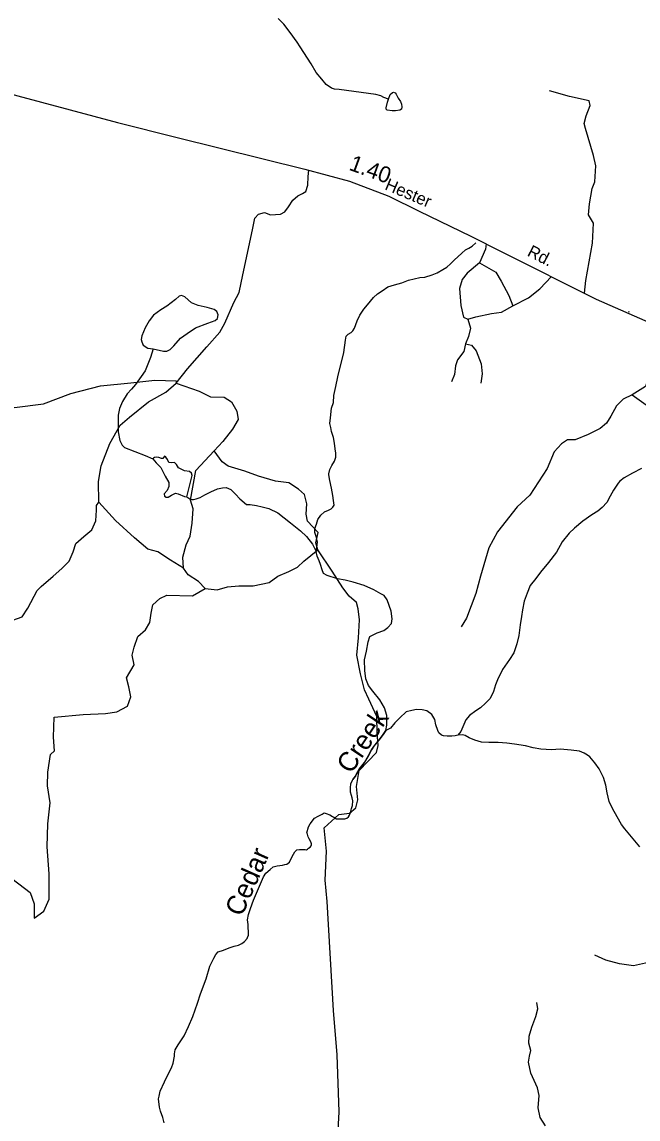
# Model space of a CAD drawing. Extents: x 2056842 to 2160602, y 826753 to 1016856.
# Drawn here: x 2105129 to 2109914, y 872332 to 880850 of the extents above; entities that cross this region are included whole.
import ezdxf

# ---------------------------------------------------------------- set-up
doc = ezdxf.new("R2010")
doc.units = 0
for name, color, linetype in [('Exist Hydrographic Creek Single Shore', 7, 'Continuous'), ('Exist Hydrographic Creek Single Shore Label', 7, 'Continuous'), ('Exist Hydrographic Misc Water Feature', 7, 'Continuous'), ('Exist Road Non-System Type 51', 7, 'Continuous'), ('Exist Road Secondary Mileage Hundredths English Label', 7, 'Continuous'), ('Exist Road Secondary Type 51 Attributed', 7, 'Continuous'), ('Exist Road Secondary Type 51 Label', 7, 'Continuous')]:
    doc.layers.add(name, color=color, linetype=linetype)

msp = doc.modelspace()

# ---------------------------------------------------------------- linework, layer by layer
at = {"layer": 'Exist Hydrographic Creek Single Shore'}
for points in [[(2107975.1, 880248.9), (2107938.9, 880263.4), (2107916.8, 880275.4), (2107876.8, 880285.2), (2107592.8, 880324.4), (2107556.9, 880328.2), (2107532.9, 880336.2), (2107492.5, 880364.1), (2107458.7, 880405.9), (2107414.4, 880457.8), (2107376, 880525.6), (2107289.9, 880657.4), (2107265.5, 880693.3), (2107213.2, 880767.1), (2107163.4, 880832.9), (2107119.1, 880876.8)], [(2107413.7, 876738), (2107417.7, 876754.3), (2107421.7, 876790.3), (2107425.4, 876810.2), (2107417.3, 876846.2), (2107403.3, 876886.1), (2107403.3, 876918), (2107415.2, 876950.2), (2107427.1, 876986.1), (2107450.7, 877020.3), (2107478.8, 877046.3), (2107510.6, 877060.5), (2107530.8, 877070.5), (2107544.5, 877082.4), (2107552.8, 877098.6), (2107548.6, 877134.5), (2107542.5, 877174.3), (2107534.2, 877230.6), (2107520, 877290.3), (2107512, 877332.4), (2107511.8, 877340.3), (2107519.7, 877374.3), (2107535.8, 877406.4), (2107555.5, 877438.5), (2107567.3, 877470.4), (2107565.4, 877502.6), (2107561.1, 877534.5), (2107555.1, 877578.6), (2107549.2, 877622.4), (2107532.8, 877670.3), (2107526.8, 877700.2), (2107520.6, 877732.2), (2107524.5, 877776.4), (2107532.3, 877852.4), (2107548.2, 877894.4), (2107550, 877948.5), (2107565.9, 878018.4), (2107581.6, 878094.5), (2107628.8, 878282.5), (2107642.6, 878378.7), (2107646.5, 878410.7), (2107662.6, 878426.5), (2107686.5, 878438.8), (2107698.5, 878450.7), (2107710.5, 878472.8), (2107732.3, 878528.7), (2107751.9, 878573), (2107783.7, 878620.9), (2107811.6, 878653.1), (2107859.7, 878709.2), (2107889.5, 878739.4), (2107925.5, 878763.3), (2107971.4, 878793.5), (2108023.2, 878807.8), (2108079.3, 878823.7), (2108130.9, 878846), (2108175.1, 878854.2), (2108218.9, 878864.5), (2108259, 878868.6), (2108314.9, 878886.8), (2108354.9, 878902.7), (2108396.8, 878928.7), (2108428.6, 878947.1), (2108456.7, 878971.1), (2108484.5, 878999.1), (2108544.4, 879053.3), (2108574.1, 879081.6), (2108600.3, 879093.5), (2108624.3, 879109.4), (2108654, 879133.7)], [(2107953.9, 875348.1), (2107963.9, 875389.9), (2107963.5, 875464), (2107945.4, 875523.8), (2107909.3, 875585.9), (2107855.2, 875653.6), (2107819.1, 875697.7), (2107798.8, 875749.6), (2107792.6, 875813.4), (2107790.4, 875897.4), (2107804.3, 875965.4), (2107817.9, 876037.6), (2107831.8, 876077.4), (2107887.5, 876105.7), (2107939.5, 876126), (2107969.5, 876148), (2107999.3, 876179.9), (2108003.3, 876215.9), (2107997, 876276.1), (2107980.9, 876320), (2107964.7, 876364), (2107940.8, 876395.7), (2107916.8, 876409.6), (2107860.7, 876441.6), (2107786.5, 876473.3), (2107702.5, 876501), (2107638.5, 876514.8), (2107578.3, 876526.5), (2107498.5, 876552.5), (2107470.3, 876568.5), (2107460.3, 876596.2), (2107448, 876636.2), (2107435.9, 876666.3), (2107421.8, 876702), (2107417.7, 876726.1), (2107413.7, 876738)], [(2108514.3, 875311.9), (2108494.6, 875308), (2108468.3, 875303.9), (2108432.3, 875303.7), (2108402.3, 875307.8), (2108386.3, 875311.4), (2108365.8, 875331.6), (2108357.8, 875349.4), (2108342.2, 875393.6), (2108335.7, 875433.5), (2108311.7, 875473.3), (2108273.3, 875500.9), (2108237.9, 875509.2), (2108193.4, 875513), (2108157.7, 875504.7), (2108114, 875492.6), (2108063.8, 875446.3), (2108026, 875408.6), (2107990.2, 875366.1), (2107953.9, 875348.1)], [(2107652.1, 874667.3), (2107664.1, 874679.2), (2107672.3, 874691.1), (2107680.2, 874711.3), (2107688.1, 874743.3), (2107695.8, 874767.4), (2107699.8, 874803.4), (2107693.8, 874827.2), (2107689.5, 874843.4), (2107681.5, 874871.1), (2107681.6, 874903.2), (2107683.2, 874935.4), (2107695.3, 874963.3), (2107699.3, 874967.2), (2107707.1, 874979.2), (2107719.2, 874995.3), (2107727.1, 875011.2), (2107748.9, 875047.5), (2107788.7, 875101.5), (2107820.6, 875153.7), (2107844.5, 875197.8), (2107860.5, 875225.7), (2107910.3, 875286), (2107934.2, 875318), (2107953.9, 875348.1)], [(2106233.7, 872303.1), (2106223.7, 872344.9), (2106205.7, 872392.9), (2106197.5, 872424.9), (2106189.3, 872489), (2106193.3, 872509), (2106203, 872548.8), (2106234.7, 872621), (2106266.5, 872685), (2106290.4, 872729.1), (2106304.3, 872765.2), (2106314.3, 872821.1), (2106314, 872837.2), (2106317.9, 872869.3), (2106342, 872909.1), (2106389.7, 872979.3), (2106421.4, 873051.5), (2106455.1, 873127.6), (2106492.7, 873231.8), (2106516.5, 873303.9), (2106560.3, 873422), (2106587.9, 873517.9), (2106605.7, 873554), (2106619.7, 873581.9), (2106635.7, 873610.1), (2106653.5, 873630.1), (2106693.5, 873642.4), (2106737.5, 873660.5), (2106777.5, 873674.5), (2106809.5, 873682.7), (2106837.3, 873694.9), (2106857.3, 873710.9), (2106877.2, 873734.7), (2106881.3, 873742.9), (2106889.2, 873758.8), (2106889.2, 873790.9), (2106887, 873814.9), (2106885, 873842.9), (2106880.8, 873878.7), (2106888.5, 873918.9), (2106904.6, 873966.8), (2106926.3, 874031), (2106958, 874105.1), (2106989.7, 874177), (2107005.8, 874213.1), (2107023.5, 874241.3), (2107055.6, 874269.5), (2107079.6, 874289.3), (2107111.6, 874297.5), (2107151.4, 874303.6), (2107169.5, 874307.8), (2107187.3, 874311.7), (2107195.4, 874319.7), (2107207.4, 874327.7), (2107223.1, 874359.9), (2107239.1, 874388.1), (2107249, 874407.9), (2107263.1, 874422), (2107283.2, 874423.9), (2107315, 874424.2), (2107327.2, 874424.3), (2107338.9, 874422.1), (2107346.9, 874428.2), (2107355, 874436.2), (2107366.9, 874444.2), (2107375, 874452.2), (2107378.7, 874460.3), (2107378.9, 874468.2), (2107374.8, 874476.5), (2107370.8, 874488.4), (2107358.7, 874508.3), (2107350.5, 874524.2), (2107346.7, 874544.3), (2107342.6, 874554.2), (2107354.4, 874600.3), (2107368.4, 874624.3), (2107400.1, 874668.2), (2107428.3, 874684.4), (2107444.3, 874692.6), (2107460.2, 874700.4), (2107476.1, 874708.7), (2107492.1, 874704.7), (2107520, 874692.7), (2107540.1, 874680.8), (2107552.2, 874674.9), (2107572.3, 874663), (2107580.1, 874662.9), (2107608.3, 874662.9), (2107620.2, 874663), (2107636.2, 874663), (2107652.1, 874667.3)]]:
    msp.add_lwpolyline(points, dxfattribs=at)
at = {"layer": 'Exist Hydrographic Misc Water Feature'}
msp.add_line((2109840.1, 878603.3), (2109843.6, 878596.9), dxfattribs=at)
for points in [[(2107975.1, 880248.9), (2107988.5, 880285.3), (2108006.7, 880302.4), (2108015.2, 880303.6), (2108026.2, 880299.9), (2108035.9, 880287.8), (2108051.7, 880258.6), (2108068.7, 880231.8), (2108076, 880212.4), (2108079.7, 880190.5), (2108076, 880173.5), (2108062.6, 880164.9), (2108031, 880158.9), (2108003.1, 880158.9), (2107965.4, 880164.9), (2107956.9, 880172.2), (2107956.9, 880183.2), (2107969.1, 880227), (2107975.1, 880248.9)], [(2106146.8, 878312.3), (2106227.1, 878292.8), (2106255, 878294), (2106279.3, 878306.2), (2106308.5, 878335.4), (2106359.6, 878393.7), (2106411.8, 878430.2), (2106477.4, 878475.2), (2106572.3, 878510.5), (2106630.6, 878531.2), (2106648.8, 878548.2), (2106653.7, 878576.2), (2106642.7, 878602.9), (2106622.1, 878617.5), (2106567.4, 878632.1), (2106498.1, 878647.9), (2106445.8, 878668.6), (2106393.6, 878716), (2106368.1, 878725.7), (2106348.6, 878720.9), (2106320.7, 878695.3), (2106255, 878641.8), (2106206.4, 878613.9), (2106150.5, 878573.7), (2106117.7, 878528.7), (2106084.9, 878474), (2106060.6, 878413.2), (2106054.5, 878385.2), (2106059.3, 878367), (2106070.3, 878339), (2106106.7, 878317.1), (2106146.8, 878312.3)], [(2106146.8, 878312.3), (2106127.4, 878244.1), (2106086.1, 878140.5), (2106011.9, 878035.9), (2105980.3, 877999.5), (2105946.4, 877963.5), (2105908.9, 877903.5), (2105885.1, 877847.4), (2105876.9, 877795.6), (2105877.1, 877727.4), (2105877.1, 877667.3), (2105888, 877599.4), (2105907.4, 877564.1), (2105925.6, 877545.8), (2106084.9, 877483.8), (2106145.6, 877457.1)], [(2106409.4, 877161.5), (2106422.8, 877213.8), (2106437.3, 877275.9), (2106450.7, 877329.4), (2106445.8, 877347.6), (2106431.3, 877358.6), (2106391.2, 877365.9), (2106343.8, 877387.7), (2106328, 877414.5), (2106313.4, 877429.1), (2106292.7, 877427.9), (2106269.6, 877430.3), (2106258.7, 877452.2), (2106246.5, 877471.7), (2106235.6, 877479), (2106230.7, 877471.7), (2106222.2, 877459.5), (2106211.3, 877459.5), (2106193, 877468), (2106173.6, 877470.4), (2106157.8, 877468), (2106151.7, 877461.9), (2106145.6, 877457.1)], [(2106145.6, 877457.1), (2106169.9, 877427.9), (2106207.6, 877390.2), (2106241.7, 877322.1), (2106269.6, 877274.6), (2106270.8, 877241.8), (2106256.2, 877212.6), (2106234.4, 877187.1), (2106235.6, 877168.8), (2106247.7, 877159.1), (2106263.5, 877160.3), (2106289.1, 877174.9), (2106320.7, 877191.9), (2106342.5, 877187.1), (2106392.4, 877165.2), (2106409.4, 877161.5)], [(2109940.2, 877383.1), (2109869.7, 877345.4), (2109806.5, 877311.4), (2109773.7, 877284.6), (2109760.4, 877268.8), (2109722, 877213.4), (2109698.2, 877167.5), (2109670.4, 877119.4), (2109634.3, 877079.4), (2109600.6, 877051.2), (2109554.7, 877022.8), (2109484.8, 876973), (2109419.2, 876920.4), (2109379, 876880.3), (2109325.5, 876814.2), (2109281.4, 876734), (2109217.6, 876651.9), (2109156.1, 876577.7), (2109120.4, 876529.5), (2109076.5, 876473.6), (2109052.5, 876413.6), (2109028.5, 876353.5), (2109017.3, 876285.5), (2109009.5, 876233.5), (2108999.6, 876169.2), (2108987.7, 876085.4), (2108973.6, 876021.4), (2108948, 875951.4), (2108916.4, 875899), (2108860.8, 875823.1), (2108822.7, 875742.8), (2108807.3, 875702.9), (2108791.3, 875650.5), (2108765.3, 875596.9), (2108729.6, 875560.5), (2108689.6, 875524.3), (2108653.7, 875500.2), (2108605.5, 875464), (2108576, 875432), (2108554.3, 875378.1), (2108538.1, 875342), (2108514.3, 875311.9)], [(2106409.4, 877161.5), (2106432.8, 877147.3), (2106448.6, 877143.3), (2106460.9, 877143.1), (2106480.8, 877147.3), (2106512.6, 877157.6), (2106549.1, 877177.5), (2106594.8, 877201.5), (2106646.7, 877225.6), (2106686.9, 877233.8), (2106714.7, 877236.1), (2106750.8, 877220.1), (2106786.5, 877184.2), (2106820.8, 877148.1), (2106873, 877104.5), (2106900.7, 877102.8), (2106951, 877094.8), (2106994.6, 877084.9), (2107047.1, 877072.9), (2107115.2, 877037.4), (2107215.3, 876959.8), (2107291.6, 876899.9), (2107337.5, 876854), (2107386.1, 876794.3), (2107413.8, 876738.2)], [(2107953.9, 875348.1), (2107934.6, 875318.1), (2107910.4, 875286.1), (2107860.6, 875226), (2107844.8, 875197.9), (2107820.8, 875153.6), (2107788.8, 875101.7), (2107749.2, 875047.6), (2107727.5, 875011.6), (2107719.3, 874995.4), (2107707.4, 874979.7), (2107699.4, 874967.5)], [(2109926.9, 874444.9), (2109812.5, 874584), (2109786.2, 874620.1), (2109752, 874678.1), (2109715.9, 874741.9), (2109689.4, 874797.9), (2109675.3, 874865.8), (2109663.2, 874923.6), (2109645.1, 874983.5), (2109629.4, 875015.6), (2109612.7, 875051.4), (2109577.1, 875097.3), (2109540.6, 875143), (2109520.3, 875157.1), (2109496.7, 875173.3), (2109458.5, 875189.2), (2109394.4, 875196.8), (2109310.3, 875202.7), (2109242.4, 875198.4), (2109158.3, 875204.1), (2109100.1, 875213.8), (2109038.6, 875229.7), (2108954.1, 875243.2), (2108894.2, 875251.1), (2108826.6, 875254.9), (2108754.6, 875256.8), (2108698.4, 875258.5), (2108646.3, 875272.4), (2108602.5, 875292.1), (2108570.3, 875310.3), (2108550.4, 875314.1), (2108514.3, 875311.9)]]:
    msp.add_lwpolyline(points, dxfattribs=at)
at = {"layer": 'Exist Road Non-System Type 51'}
for points in [[(2109497.6, 878743.9), (2109508.2, 878842.1), (2109559.6, 879133.1), (2109569.1, 879287.1), (2109528.2, 879352.7), (2109535.8, 879436.4), (2109558.6, 879556.2), (2109579.5, 879609.4), (2109585.2, 879733), (2109568.1, 879812.9), (2109506.3, 880023), (2109494.9, 880061), (2109512, 880121.9), (2109542.5, 880199.8), (2109534.9, 880236), (2109382.8, 880270.2), (2109227, 880313.9)], [(2106325.8, 878044.9), (2106415.1, 878157.1), (2106563.4, 878326.4), (2106666.9, 878441.4), (2106704.9, 878511.7), (2106775.2, 878671.5), (2106815.1, 878749.4), (2106843.6, 878886.3), (2106918.7, 879235.3), (2106937.7, 879326.5), (2106966.2, 879357), (2107011.8, 879370.3), (2107059.3, 879353.2), (2107137.2, 879357), (2107169.5, 879376), (2107198, 879414), (2107232.2, 879465.4), (2107270.2, 879499.6), (2107308.2, 879516.7), (2107332.9, 879533.8), (2107348.1, 879583.3), (2107351.9, 879649.8), (2107357.6, 879699.4)], [(2108733.9, 879127.1), (2108728.2, 879084.6), (2108682.6, 878980)], [(2108682.6, 878980), (2108587.6, 878898.2), (2108547.7, 878848.8), (2108526.8, 878780.3), (2108538.2, 878647.2), (2108557.2, 878557.9), (2108591.4, 878542.6)], [(2108682.6, 878980), (2108809.9, 878907.7), (2108849.8, 878837.4), (2108910.6, 878725.2), (2108941, 878645.3)], [(2108941, 878645.3), (2109063.6, 878707.1), (2109151, 878777.5), (2109241.1, 878872.5)], [(2108591.4, 878542.6), (2108655, 878560.7), (2108774.8, 878587.3), (2108852.7, 878596.8), (2108941, 878645.3)], [(2108591.4, 878542.6), (2108613.2, 878473.2), (2108598, 878406.7), (2108573.3, 878351.5)], [(2110228.4, 878433.8), (2110180, 878401.9), (2110104, 878352.5), (2110035.6, 878227), (2110003.3, 878109.1), (2109971, 878019.7), (2109868.3, 877955.1)], [(2108573.3, 878351.5), (2108561.9, 878290.7), (2108512.5, 878226), (2108495.4, 878180.4), (2108487.8, 878112), (2108465, 878056.8)], [(2108573.3, 878351.5), (2108620.8, 878340.1), (2108656.9, 878296.4), (2108694.9, 878195.6), (2108702.5, 878117.7), (2108693, 878045.4)], [(2103989.5, 877340.4), (2104204.2, 877405.1), (2104382.8, 877481.1), (2104546.3, 877483), (2104563.4, 877625.6), (2104571, 877774), (2104639.4, 877838.6), (2104816.1, 877867.1), (2105070.7, 877857.6), (2105296.8, 877884.2), (2105507.8, 877966), (2105738.7, 878024), (2105974.3, 878046.8), (2106160.5, 878067.7), (2106325.8, 878063.9), (2106325.8, 878044.9)], [(2105726.3, 877121.7), (2105722.5, 877281.5), (2105743.4, 877403.2), (2105811.8, 877578.1), (2105892.6, 877717.9), (2105962.9, 877780.6), (2106111.1, 877900.4), (2106246, 877976.5), (2106325.8, 878044.9)], [(2106325.8, 878044.9), (2106504.4, 877982.2), (2106591.9, 877938.4), (2106700.2, 877936.5), (2106757.2, 877900.4), (2106797.1, 877828.2), (2106808.5, 877763.5), (2106764.8, 877687.4), (2106688.8, 877592.4), (2106621.3, 877521.1)], [(2109868.3, 877955.1), (2109799, 877921.8), (2109747.7, 877870.5), (2109702.1, 877788.7), (2109667.9, 877735.5), (2109618.5, 877693.6), (2109525.4, 877646.1), (2109426.5, 877606.1), (2109365.7, 877604.2), (2109318.2, 877573.8), (2109263.1, 877511.1), (2109208, 877381.8), (2109074, 877175.5), (2108975.2, 877084.2), (2108821.3, 876892.1), (2108753.9, 876765.7), (2108691.1, 876547), (2108655, 876412), (2108582.8, 876219.9), (2108539.1, 876153.4)], [(2109868.3, 877955.1), (2109939.6, 877902.8), (2110030.8, 877838.1), (2110152.4, 877798.2), (2110224.6, 877796.3), (2110308.2, 877815.3), (2110369.1, 877811.5), (2110437.5, 877760.2)], [(2106382.8, 876609.3), (2106379, 876694.9), (2106403.7, 876789.9), (2106434.1, 876858.4), (2106451.2, 876959.2), (2106458.8, 877069.4), (2106437, 877137), (2106478.8, 877367), (2106621.3, 877521.1)], [(2107428, 876751.9), (2107410.9, 876805.1), (2107429.9, 876885), (2107346.2, 876974.4), (2107336.7, 877027.6), (2107342.4, 877109.4), (2107323.4, 877181.6), (2107277.8, 877223.5), (2107201.8, 877271), (2107099.2, 877284.3), (2106965.3, 877323.3), (2106860.7, 877363.2), (2106731.5, 877401.3), (2106684, 877433.6), (2106621.3, 877521.1)], [(2105020.8, 876191.4), (2105129.6, 876229.9), (2105174.3, 876298.4), (2105246.5, 876435.3), (2105277.8, 876467.6), (2105371.9, 876546.5), (2105438.4, 876607.4), (2105495.4, 876664.4), (2105525.8, 876736.7), (2105546.7, 876799.4), (2105609.9, 876854.1), (2105672.6, 876907.3), (2105703, 876977.7), (2105706.8, 877059.5), (2105708.7, 877095.6), (2105726.3, 877121.7)], [(2106382.8, 876609.3), (2106282.1, 876672), (2106185.2, 876734.8), (2106107.3, 876757.6), (2106002.8, 876845.1), (2105854.6, 876978.2), (2105726.3, 877121.7)], [(2106552, 876451.5), (2106645.1, 876440), (2106724.9, 876462.9), (2106814.2, 876472.4), (2106924.4, 876472.4), (2107047.9, 876497.1), (2107117.3, 876545.6), (2107200.9, 876583.6), (2107269.3, 876617.8), (2107316.8, 876663.5), (2107428, 876751.9)], [(2107574.3, 872051.3), (2107591.4, 872387.9), (2107577.1, 872831.9), (2107548.6, 873176.1), (2107498.3, 874021.3), (2107484, 874185.8), (2107493.5, 874412.1), (2107476.4, 874592.7), (2107533.4, 874646), (2107590.4, 874697.3), (2107674, 874706.8), (2107721.5, 874748.6), (2107738.6, 874811.4), (2107728.2, 874913.1), (2107749.1, 875038.6), (2107882.1, 875177.4), (2107895.4, 875232.6), (2107887.8, 875331.5), (2107884, 875457), (2107823.2, 875592), (2107790, 875665.2), (2107759.5, 875788.8), (2107731, 875933.3), (2107742.4, 876068.3), (2107750, 876209), (2107740.5, 876292.7), (2107726.3, 876343.1), (2107671.2, 876392.5), (2107619.9, 876455.3), (2107538.2, 876586.5), (2107428, 876751.9)], [(2106552, 876451.5), (2106498.7, 876504.7), (2106420.8, 876557.9), (2106382.8, 876609.3)], [(2105005.2, 874232.4), (2105193.3, 874091.7), (2105223.7, 874002.3), (2105223.7, 873892), (2105297.8, 873947.2), (2105339.6, 874040.3), (2105339.6, 874236.2), (2105324.4, 874445.4), (2105330.1, 874624.1), (2105348.2, 874786.7), (2105327.3, 874917.9), (2105329.2, 875026.3), (2105350.1, 875161.3), (2105380.5, 875191.7), (2105374.8, 875298.2), (2105377.6, 875451.3), (2105603.7, 875474.1), (2105778.6, 875481.7), (2105866, 875493.1), (2105947.7, 875538.7), (2105974.3, 875609.1), (2105959.1, 875687), (2105940.1, 875757.4), (2105999.9, 875859.1), (2105984.7, 875933.3), (2105999.9, 875996), (2106028.4, 876079.7), (2106087.3, 876131.1), (2106121.5, 876186.2), (2106133, 876258.5), (2106146.3, 876323.1), (2106199.5, 876372.5), (2106252.7, 876399.2), (2106452.2, 876393.5), (2106552, 876451.5)], [(2110238.4, 872923.2), (2110200.5, 872981.1), (2110272.7, 873388), (2110265.1, 873433.7), (2110238.5, 873452.7), (2110044.7, 873486.9), (2109995.3, 873547.8), (2109877.5, 873521.1), (2109771, 873536.3), (2109664.6, 873566.8), (2109577.2, 873604.8)], [(2109195.2, 872279.5), (2109152.5, 872345), (2109139.2, 872419.2), (2109146.8, 872516.2), (2109133.5, 872575.1), (2109082.2, 872689.2), (2109064.2, 872773.8), (2109069.9, 872819.5), (2109081.3, 872863.2), (2109066.1, 872920.2), (2109068, 872975.4), (2109088.9, 873045.8), (2109121.2, 873127.5), (2109136.4, 873188.4), (2109128.8, 873237.8)]]:
    msp.add_lwpolyline(points, dxfattribs=at)
at = {"layer": 'Exist Road Secondary Type 51 Attributed'}
msp.add_lwpolyline([(2104100.7, 880519.5), (2104430.4, 880441.8), (2104909.3, 880323.9), (2105869.8, 880068.1), (2106333.5, 879952.1), (2107326.3, 879707.8), (2107674, 879614.6), (2107979.5, 879496.3), (2108213.2, 879379.3), (2108615.6, 879186.8), (2108856.9, 879065.1), (2109589.9, 878697.7), (2110032.1, 878502.3), (2110383.7, 878379.6), (2110888.6, 878198.5), (2111059.2, 878126.7)], dxfattribs=at)

# ---------------------------------------------------------------- texts
at = {"layer": 'Exist Hydrographic Creek Single Shore Label'}
for s, rotation, p in [('Creek', 56.08937, (2107685.6, 875004.6)), ('Cedar', 66.15967, (2106836.6, 873896.6))]:
    msp.add_text(s, height=150, rotation=rotation, dxfattribs=at).set_placement(p)
at = {"layer": 'Exist Road Secondary Mileage Hundredths English Label'}
msp.add_text('1.40', height=125, rotation=340.03497, dxfattribs=at).set_placement((2107662, 879703.1))
at = {"layer": 'Exist Road Secondary Type 51 Label'}
for s, rotation, p in [('Hester', 337.036, (2107940.3, 879551.7)), ('Rd.', 332.952, (2109046.6, 879037.7))]:
    msp.add_text(s, height=95, rotation=rotation, dxfattribs=at).set_placement(p)

doc.saveas('drawing.dxf')
